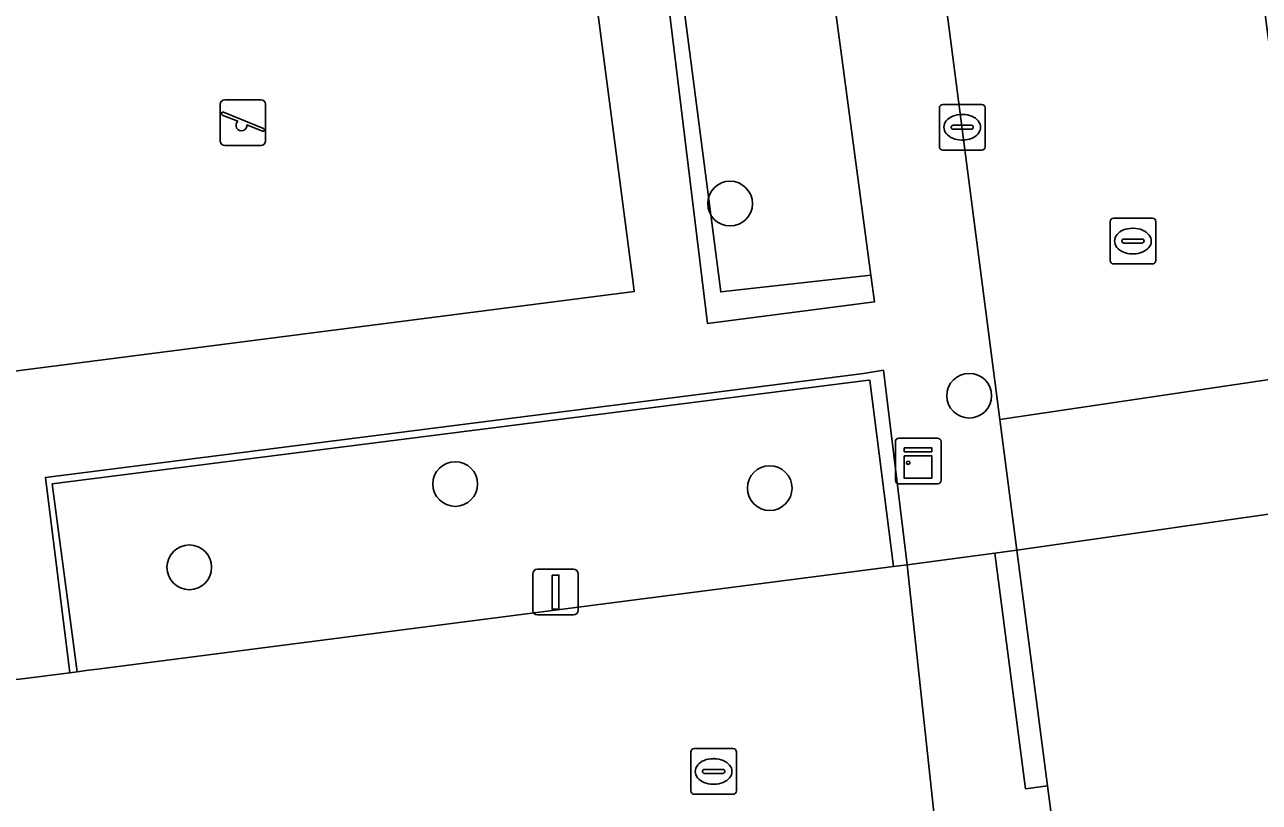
# Model space of a CAD drawing. Extents: x 161084 to 161928, y 385354 to 386522.
# Drawn here: x 161225.7 to 161252.7, y 385978.23 to 385995.25 of the extents above; entities that cross this region are included whole.
import ezdxf

# ---------------------------------------------------------------- set-up
doc = ezdxf.new("R2010")
doc.units = 0
for name, color, linetype in [('IMGEO_Boom', 7, 'Continuous'), ('IMGEO_Groenvoorziening', 7, 'Continuous'), ('IMGEO_Haag', 7, 'Continuous'), ('IMGEO_Hek', 7, 'Continuous'), ('IMGEO_Kast', 7, 'Continuous'), ('IMGEO_Kolk', 7, 'Continuous'), ('IMGEO_Lichtmast', 7, 'Continuous'), ('IMGEO_Rijbaan_lokaal_open', 7, 'Continuous'), ('IMGEO_Rioolput', 7, 'Continuous'), ('IMGEO_Speelvoorziening', 7, 'Continuous'), ('IMGEO_Terreindeel_zand', 7, 'Continuous'), ('IMGEO_Voetpad_open', 7, 'Continuous')]:
    doc.layers.add(name, color=color, linetype=linetype)

msp = doc.modelspace()

# ---------------------------------------------------------------- linework, layer by layer
at = {"layer": 'IMGEO_Boom'}
for centre in [(161241.126, 385991.336), (161246.356, 385987.131), (161235.112, 385985.198), (161241.993, 385985.108), (161229.296, 385983.375)]:
    msp.add_circle(centre, 0.489, dxfattribs=at)
at = {"layer": 'IMGEO_Groenvoorziening'}
for points in [[(161244.204, 385989.767), (161240.921, 385989.403), (161239.542, 386000.026), (161238.973, 386004.406), (161237.523, 386004.255), (161237.465, 386004.705), (161236.843, 386009.614), (161241.481, 386010.174), (161241.439, 386010.528), (161236.286, 386009.889), (161237.247, 386003.336), (161238.814, 386003.593), (161240.629, 385988.712), (161244.281, 385989.183)], [(161236.843, 386009.614), (161237.465, 386004.705), (161237.523, 386004.255), (161238.973, 386004.406), (161239.542, 386000.026), (161240.921, 385989.403), (161244.204, 385989.767), (161242.838, 386000), (161241.481, 386010.174)], [(161244.041, 385987.618), (161226.151, 385985.344), (161226.681, 385981.069), (161226.845, 385981.09), (161226.298, 385985.202), (161244.152, 385987.469), (161244.183, 385987.467), (161244.698, 385983.39), (161245.002, 385983.429), (161244.478, 385987.687)], [(161244.183, 385987.467), (161244.152, 385987.469), (161226.298, 385985.202), (161226.845, 385981.09), (161227.088, 385981.121), (161227.287, 385981.147), (161244.698, 385983.39)]]:
    msp.add_lwpolyline(points, close=True, dxfattribs=at)
at = {"layer": 'IMGEO_Haag'}
for points in [[(161244.204, 385989.767), (161240.921, 385989.403), (161239.542, 386000.026), (161238.973, 386004.406), (161237.523, 386004.255), (161237.465, 386004.705), (161236.843, 386009.614), (161241.481, 386010.174), (161241.439, 386010.528), (161236.286, 386009.889), (161237.247, 386003.336), (161238.814, 386003.593), (161240.629, 385988.712), (161244.281, 385989.183)], [(161244.041, 385987.618), (161226.151, 385985.344), (161226.681, 385981.069), (161226.845, 385981.09), (161226.298, 385985.202), (161244.152, 385987.469), (161244.183, 385987.467), (161244.698, 385983.39), (161245.002, 385983.429), (161244.478, 385987.687)]]:
    msp.add_lwpolyline(points, close=True, dxfattribs=at)
at = {"layer": 'IMGEO_Hek'}
for points in [[(161244.152, 385987.469), (161226.298, 385985.202)], [(161244.152, 385987.469), (161244.183, 385987.467), (161244.698, 385983.39)], [(161226.845, 385981.09), (161226.298, 385985.202)]]:
    msp.add_lwpolyline(points, dxfattribs=at)
at = {"layer": 'IMGEO_Kast'}
for p, q in [((161244.742, 385985.275), (161244.742, 385986.116)), ((161244.742, 385986.116), (161244.742, 385985.275)), ((161244.817, 385986.2), (161245.658, 385986.2)), ((161245.658, 385986.2), (161244.817, 385986.2)), ((161245.742, 385986.125), (161245.742, 385985.284)), ((161245.742, 385985.284), (161245.742, 385986.125)), ((161245.667, 385985.2), (161244.826, 385985.2)), ((161244.826, 385985.2), (161245.667, 385985.2))]:
    msp.add_line(p, q, dxfattribs=at)
for points in [[(161244.937, 385985.99), (161245.537, 385985.99), (161245.537, 385985.905), (161244.937, 385985.905), (161244.937, 385985.99)], [(161244.937, 385985.815), (161245.537, 385985.815), (161245.537, 385985.326), (161244.937, 385985.326), (161244.937, 385985.815)]]:
    msp.add_lwpolyline(points, dxfattribs=at)
msp.add_circle((161245.021, 385985.664), 0.0377, dxfattribs=at)
for centre, start, end in [((161244.82, 385986.122), 92.4484, 184.2845), ((161244.82, 385986.122), 92.4484, 184.2845), ((161245.664, 385986.122), 2.4484, 94.2845), ((161245.664, 385986.122), 2.4484, 94.2845), ((161245.664, 385985.278), 272.4484, 4.2845), ((161245.664, 385985.278), 272.4484, 4.2845), ((161244.82, 385985.278), 182.4484, 274.2845), ((161244.82, 385985.278), 182.4484, 274.2845)]:
    msp.add_arc(centre, 0.0779, start, end, dxfattribs=at)
at = {"layer": 'IMGEO_Kolk'}
for p, q in [((161245.703, 385992.579), (161245.703, 385993.431)), ((161245.778, 385993.505), (161246.63, 385993.505)), ((161246.704, 385993.431), (161246.704, 385992.579)), ((161246.191, 385993.285), (161246.216, 385993.285)), ((161245.962, 385992.999), (161245.962, 385993.011)), ((161246.4, 385992.962), (161246.002, 385992.962)), ((161246.005, 385993.048), (161246.403, 385993.048)), ((161246.446, 385993.011), (161246.446, 385992.999)), ((161246.214, 385992.725), (161246.189, 385992.725)), ((161246.63, 385992.505), (161245.778, 385992.505)), ((161240.34, 385979.408), (161241.192, 385979.408)), ((161240.265, 385978.482), (161240.265, 385979.334)), ((161240.753, 385979.188), (161240.778, 385979.188)), ((161241.266, 385979.334), (161241.266, 385978.482)), ((161240.524, 385978.902), (161240.524, 385978.914)), ((161240.962, 385978.865), (161240.564, 385978.865)), ((161240.567, 385978.951), (161240.965, 385978.951)), ((161241.008, 385978.914), (161241.008, 385978.902)), ((161240.776, 385978.628), (161240.751, 385978.628)), ((161241.192, 385978.408), (161240.34, 385978.408))]:
    msp.add_line(p, q, dxfattribs=at)
for points in [[(161245.703, 385992.579), (161245.703, 385993.431)], [(161245.778, 385993.505), (161246.63, 385993.505)], [(161246.704, 385993.431), (161246.704, 385992.579)], [(161246.63, 385992.505), (161245.778, 385992.505)], [(161240.34, 385979.408), (161241.192, 385979.408)], [(161240.265, 385978.482), (161240.265, 385979.334)], [(161241.266, 385979.334), (161241.266, 385978.482)], [(161241.192, 385978.408), (161240.34, 385978.408)]]:
    msp.add_lwpolyline(points, dxfattribs=at)
for centre, radius, start, end in [((161245.78, 385993.429), 0.0765, 91.552, 178.448), ((161245.78, 385993.429), 0.0765, 91.552, 178.448), ((161246.628, 385993.429), 0.0765, 1.552, 88.448), ((161246.628, 385993.429), 0.0765, 1.552, 88.448), ((161246.002, 385993.008), 0.0403, 85.8775, 175.7526), ((161245.999, 385992.998), 0.0366, 178.938, 274.7102), ((161246.403, 385993.005), 0.043, 264.8664, 352.4533), ((161246.407, 385993.01), 0.0386, 1.7309, 96.639), ((161245.78, 385992.581), 0.0765, 181.552, 268.448), ((161245.78, 385992.581), 0.0765, 181.552, 268.448), ((161246.628, 385992.581), 0.0765, 271.552, 358.448), ((161246.628, 385992.581), 0.0765, 271.552, 358.448), ((161240.342, 385979.332), 0.0765, 91.552, 178.448), ((161240.342, 385979.332), 0.0765, 91.552, 178.448), ((161241.19, 385979.332), 0.0765, 1.552, 88.448), ((161241.19, 385979.332), 0.0765, 1.552, 88.448), ((161240.564, 385978.911), 0.0403, 85.8775, 175.7526), ((161240.561, 385978.901), 0.0366, 178.938, 274.7102), ((161240.965, 385978.908), 0.043, 264.8664, 352.4533), ((161240.969, 385978.913), 0.0386, 1.7309, 96.639), ((161240.342, 385978.484), 0.0765, 181.552, 268.448), ((161240.342, 385978.484), 0.0765, 181.552, 268.448), ((161241.19, 385978.484), 0.0765, 271.552, 358.448), ((161241.19, 385978.484), 0.0765, 271.552, 358.448)]:
    msp.add_arc(centre, radius, start, end, dxfattribs=at)
for centre, major_axis, ratio, start_param, end_param in [((161246.19, 385993.005), (-0.387, 0.002), 0.722429, 4.712389, 7.853982), ((161246.215, 385993.005), (-0.39, 0.002), 0.717154, 1.570796, 4.712389), ((161240.752, 385978.908), (-0.387, 0.002), 0.722429, 4.712389, 7.853982), ((161240.777, 385978.908), (-0.39, 0.002), 0.717154, 1.570796, 4.712389)]:
    msp.add_ellipse(centre, major_axis=major_axis, ratio=ratio, start_param=start_param, end_param=end_param, dxfattribs=at)
at = {"layer": 'IMGEO_Lichtmast'}
for p, q in [((161236.81, 385982.432), (161236.81, 385983.232)), ((161236.81, 385983.232), (161236.81, 385982.432)), ((161236.91, 385983.332), (161237.7, 385983.332)), ((161237.7, 385983.332), (161236.91, 385983.332)), ((161237.8, 385983.232), (161237.8, 385982.432)), ((161237.8, 385982.432), (161237.8, 385983.232)), ((161237.7, 385982.332), (161236.91, 385982.332)), ((161236.91, 385982.332), (161237.7, 385982.332))]:
    msp.add_line(p, q, dxfattribs=at)
msp.add_lwpolyline([(161237.23, 385983.207), (161237.38, 385983.207), (161237.38, 385982.457), (161237.23, 385982.457), (161237.23, 385983.207)], dxfattribs=at)
for centre, start, end in [((161236.91, 385983.232), 90, 180), ((161236.91, 385983.232), 90, 180), ((161237.7, 385983.232), 0, 90), ((161237.7, 385983.232), 360, 90), ((161236.91, 385982.432), 180, 270), ((161236.91, 385982.432), 180, 270), ((161237.7, 385982.432), 270, 0), ((161237.7, 385982.432), 270, 0)]:
    msp.add_arc(centre, 0.1, start, end, dxfattribs=at)
at = {"layer": 'IMGEO_Rijbaan_lokaal_open'}
for points in [[(161249.423, 386021.68), (161242.542, 386020.763), (161242.869, 386018.293), (161245.293, 386000), (161247.029, 385986.607), (161253.859, 385987.625), (161252.249, 385999.936)], [(161253.859, 385987.625), (161247.029, 385986.607), (161247.399, 385983.749), (161254.228, 385984.726)]]:
    msp.add_lwpolyline(points, close=True, dxfattribs=at)
for points in [[(161260.642, 385935.92), (161260.18, 385939.559), (161259.437, 385945.421), (161258.973, 385948.652), (161258.183, 385954.37), (161257.488, 385960.285), (161255.872, 385972.432), (161254.228, 385984.726), (161247.399, 385983.749), (161248.067, 385978.597), (161256.871, 385911.557)], [(161245.764, 385976.325), (161245.002, 385983.429), (161244.698, 385983.39), (161227.287, 385981.147), (161227.088, 385981.121), (161226.845, 385981.09), (161226.681, 385981.069), (161225.582, 385980.927), (161225.482, 385980.917), (161225.382, 385980.908), (161225.179, 385980.896), (161225.1, 385980.893), (161225.021, 385980.891), (161213.964, 385978.546), (161214.527, 385974.809)]]:
    msp.add_lwpolyline(points, dxfattribs=at)
at = {"layer": 'IMGEO_Rioolput'}
for p, q in [((161249.512, 385991.014), (161250.364, 385991.014)), ((161249.437, 385990.088), (161249.437, 385990.94)), ((161249.925, 385990.794), (161249.95, 385990.794)), ((161250.438, 385990.94), (161250.438, 385990.088)), ((161249.696, 385990.508), (161249.696, 385990.52)), ((161250.134, 385990.471), (161249.736, 385990.471)), ((161249.739, 385990.557), (161250.137, 385990.557)), ((161250.18, 385990.52), (161250.18, 385990.508)), ((161249.948, 385990.234), (161249.923, 385990.234)), ((161250.364, 385990.014), (161249.512, 385990.014))]:
    msp.add_line(p, q, dxfattribs=at)
for points in [[(161249.512, 385991.014), (161250.364, 385991.014)], [(161249.437, 385990.088), (161249.437, 385990.94)], [(161250.438, 385990.94), (161250.438, 385990.088)], [(161250.364, 385990.014), (161249.512, 385990.014)]]:
    msp.add_lwpolyline(points, dxfattribs=at)
for centre, radius, start, end in [((161249.514, 385990.938), 0.0765, 91.552, 178.448), ((161249.514, 385990.938), 0.0765, 91.552, 178.448), ((161250.362, 385990.938), 0.0765, 1.552, 88.448), ((161250.362, 385990.938), 0.0765, 1.552, 88.448), ((161249.736, 385990.517), 0.0403, 85.8775, 175.7526), ((161249.733, 385990.507), 0.0366, 178.938, 274.7102), ((161250.137, 385990.514), 0.043, 264.8664, 352.4533), ((161250.141, 385990.519), 0.0386, 1.7309, 96.639), ((161249.514, 385990.09), 0.0765, 181.552, 268.448), ((161249.514, 385990.09), 0.0765, 181.552, 268.448), ((161250.362, 385990.09), 0.0765, 271.552, 358.448), ((161250.362, 385990.09), 0.0765, 271.552, 358.448)]:
    msp.add_arc(centre, radius, start, end, dxfattribs=at)
for centre, major_axis, ratio, start_param, end_param in [((161249.924, 385990.514), (-0.387, 0.002), 0.722429, 4.712389, 7.853982), ((161249.949, 385990.514), (-0.39, 0.002), 0.717154, 1.570796, 4.712389)]:
    msp.add_ellipse(centre, major_axis=major_axis, ratio=ratio, start_param=start_param, end_param=end_param, dxfattribs=at)
at = {"layer": 'IMGEO_Speelvoorziening'}
for p, q in [((161229.974, 385992.708), (161229.974, 385993.508)), ((161229.974, 385993.508), (161229.974, 385992.708)), ((161230.074, 385993.608), (161230.864, 385993.608)), ((161230.864, 385993.608), (161230.074, 385993.608)), ((161230.964, 385993.508), (161230.964, 385992.708)), ((161230.964, 385992.708), (161230.964, 385993.508)), ((161230.357, 385993.136), (161230.018, 385993.273)), ((161230.043, 385993.333), (161230.919, 385992.98)), ((161230.895, 385992.92), (161230.555, 385993.057)), ((161230.864, 385992.608), (161230.074, 385992.608)), ((161230.074, 385992.608), (161230.864, 385992.608))]:
    msp.add_line(p, q, dxfattribs=at)
for centre, radius, start, end in [((161230.074, 385993.508), 0.1, 90, 180), ((161230.074, 385993.508), 0.1, 90, 180), ((161230.864, 385993.508), 0.1, 0, 90), ((161230.864, 385993.508), 0.1, 360, 90), ((161230.031, 385993.303), 0.0327, 68.078, 248.078), ((161230.436, 385993.046), 0.12, 130.9928, 5.1632), ((161230.907, 385992.95), 0.0327, 248.078, 68.078), ((161230.074, 385992.708), 0.1, 180, 270), ((161230.074, 385992.708), 0.1, 180, 270), ((161230.864, 385992.708), 0.1, 270, 0), ((161230.864, 385992.708), 0.1, 270, 0)]:
    msp.add_arc(centre, radius, start, end, dxfattribs=at)
at = {"layer": 'IMGEO_Terreindeel_zand'}
msp.add_lwpolyline([(161227.613, 386009.142), (161229.105, 385998.013), (161222.904, 385997.1), (161224.217, 385987.505), (161239.03, 385989.412), (161239.003, 385989.6), (161237.955, 385997.637), (161235.213, 385997.221), (161233.217, 386012.205), (161227.314, 386011.372)], close=True, dxfattribs=at)
at = {"layer": 'IMGEO_Voetpad_open'}
for points in [[(161225.582, 385980.927), (161226.681, 385981.069), (161226.151, 385985.344), (161244.041, 385987.618), (161244.478, 385987.687), (161245.002, 385983.429), (161246.916, 385983.683), (161247.399, 385983.749), (161247.029, 385986.607), (161245.293, 386000), (161242.869, 386018.293)], [(161217.326, 386009.985), (161227.314, 386011.372), (161233.217, 386012.205), (161235.213, 385997.221), (161237.955, 385997.637), (161239.003, 385989.6), (161239.03, 385989.412), (161224.217, 385987.505)]]:
    msp.add_lwpolyline(points, dxfattribs=at)
for points in [[(161244.204, 385989.767), (161244.281, 385989.183), (161240.629, 385988.712), (161238.814, 386003.593), (161237.247, 386003.336), (161236.286, 386009.889), (161241.439, 386010.528), (161241.481, 386010.174), (161242.838, 386000)], [(161248.067, 385978.597), (161247.586, 385978.531), (161246.916, 385983.683), (161245.002, 385983.429), (161245.764, 385976.325), (161247.222, 385965.488), (161249.386, 385949.483), (161252.002, 385929.347), (161258.188, 385882.488), (161259.346, 385874.464), (161263.827, 385878.528), (161262.923, 385879.579), (161262.143, 385880.777), (161261.516, 385882.059), (161261.033, 385883.337), (161260.782, 385884.053), (161260.415, 385885.391), (161260.168, 385886.756), (161258.922, 385896.131), (161258.033, 385902.817), (161257.309, 385908.263), (161256.871, 385911.557)], [(161248.067, 385978.597), (161247.399, 385983.749), (161246.916, 385983.683), (161247.586, 385978.531)]]:
    msp.add_lwpolyline(points, close=True, dxfattribs=at)

doc.saveas('drawing.dxf')
